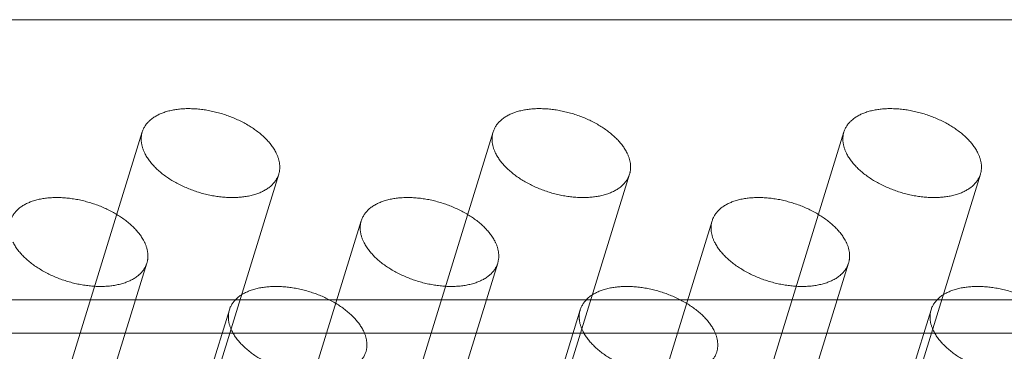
# Model space of a CAD drawing. Header units: millimetres. Extents: x 4497 to 11741, y 5958 to 12619.
# Tile 361 of 424: x 6579 to 6600, y 12360 to 12367. Entities that reach past the tile are written whole.
import ezdxf

# ---------------------------------------------------------------- set-up
doc = ezdxf.new("R2010")
doc.units = ezdxf.units.MM
doc.header["$LTSCALE"] = 0.8
doc.linetypes.add('HIDDEN', pattern=[9.525, 6.35, -3.175])
doc.layers.get('0').update_dxf_attribs({"linetype": 'CONTINUOUS', "lineweight": 0})
doc.layers.add('3', color=5, linetype='HIDDEN', lineweight=0)

msp = doc.modelspace()

# ---------------------------------------------------------------- linework, layer by layer
at = {"linetype": 'Continuous'}
for p, q in [((6476.994, 12366.758), (6628.048, 12366.758)), ((6475.179, 12360.883), (6626.233, 12360.883)), ((6475.21, 12360.181), (6626.264, 12360.181))]:
    msp.add_line(p, q, dxfattribs=at)
at = {"layer": '3'}
for p, q in [((6581.935, 12364.404), (6580.119, 12358.529)), ((6589.303, 12364.404), (6587.488, 12358.529)), ((6596.672, 12364.404), (6594.856, 12358.529)), ((6584.801, 12363.518), (6582.985, 12357.643)), ((6592.169, 12363.518), (6590.354, 12357.643)), ((6599.538, 12363.518), (6597.722, 12357.643)), ((6586.534, 12362.539), (6584.718, 12356.664)), ((6593.902, 12362.539), (6592.087, 12356.664)), ((6582.032, 12361.653), (6580.216, 12355.778)), ((6589.4, 12361.653), (6587.585, 12355.778)), ((6596.769, 12361.653), (6594.953, 12355.778)), ((6583.765, 12360.674), (6581.949, 12354.799)), ((6591.133, 12360.674), (6589.318, 12354.799)), ((6598.502, 12360.674), (6596.686, 12354.799))]:
    msp.add_line(p, q, dxfattribs=at)
for points, knots in [([(6584.749, 12363.961), (6584.694, 12364.074), (6584.522, 12364.293), (6584.173, 12364.555), (6583.742, 12364.757), (6583.274, 12364.879), (6582.815, 12364.908), (6582.409, 12364.841), (6582.092, 12364.679), (6581.963, 12364.497), (6581.935, 12364.404)], [0, 0, 0, 0, 0.113912, 0.247462, 0.393862, 0.542998, 0.684156, 0.808494, 0.912079, 1, 1, 1, 1]), ([(6592.118, 12363.961), (6592.062, 12364.074), (6591.891, 12364.293), (6591.541, 12364.555), (6591.111, 12364.757), (6590.642, 12364.879), (6590.183, 12364.908), (6589.778, 12364.841), (6589.46, 12364.679), (6589.332, 12364.497), (6589.303, 12364.404)], [0, 0, 0, 0, 0.113912, 0.247462, 0.393862, 0.542998, 0.684156, 0.808494, 0.912079, 1, 1, 1, 1]), ([(6599.486, 12363.961), (6599.431, 12364.074), (6599.259, 12364.293), (6598.91, 12364.555), (6598.479, 12364.757), (6598.011, 12364.879), (6597.552, 12364.908), (6597.146, 12364.841), (6596.829, 12364.679), (6596.7, 12364.497), (6596.672, 12364.404)], [0, 0, 0, 0, 0.113912, 0.247462, 0.393862, 0.542998, 0.684156, 0.808494, 0.912079, 1, 1, 1, 1]), ([(6581.935, 12364.404), (6581.913, 12364.336), (6581.902, 12364.179), (6581.951, 12364.033), (6581.986, 12363.961)], [0, 0, 0, 0, 0.474243, 1, 1, 1, 1]), ([(6589.303, 12364.404), (6589.282, 12364.336), (6589.27, 12364.179), (6589.32, 12364.033), (6589.355, 12363.961)], [0, 0, 0, 0, 0.474243, 1, 1, 1, 1]), ([(6596.672, 12364.404), (6596.65, 12364.336), (6596.639, 12364.179), (6596.688, 12364.033), (6596.723, 12363.961)], [0, 0, 0, 0, 0.474243, 1, 1, 1, 1]), ([(6581.986, 12363.961), (6582.041, 12363.848), (6582.213, 12363.629), (6582.563, 12363.367), (6582.993, 12363.165), (6583.462, 12363.043), (6583.921, 12363.014), (6584.326, 12363.081), (6584.644, 12363.243), (6584.772, 12363.426), (6584.801, 12363.518)], [0, 0, 0, 0, 0.113912, 0.247462, 0.393862, 0.542998, 0.684156, 0.808494, 0.912079, 1, 1, 1, 1]), ([(6584.801, 12363.518), (6584.822, 12363.587), (6584.833, 12363.743), (6584.784, 12363.89), (6584.749, 12363.961)], [0, 0, 0, 0, 0.474243, 1, 1, 1, 1]), ([(6589.355, 12363.961), (6589.41, 12363.848), (6589.582, 12363.629), (6589.931, 12363.367), (6590.362, 12363.165), (6590.83, 12363.043), (6591.289, 12363.014), (6591.694, 12363.081), (6592.012, 12363.243), (6592.141, 12363.426), (6592.169, 12363.518)], [0, 0, 0, 0, 0.113912, 0.247462, 0.393862, 0.542998, 0.684156, 0.808494, 0.912079, 1, 1, 1, 1]), ([(6592.169, 12363.518), (6592.19, 12363.587), (6592.202, 12363.743), (6592.153, 12363.89), (6592.118, 12363.961)], [0, 0, 0, 0, 0.474243, 1, 1, 1, 1]), ([(6596.723, 12363.961), (6596.778, 12363.848), (6596.95, 12363.629), (6597.3, 12363.367), (6597.73, 12363.165), (6598.199, 12363.043), (6598.658, 12363.014), (6599.063, 12363.081), (6599.381, 12363.243), (6599.509, 12363.426), (6599.538, 12363.518)], [0, 0, 0, 0, 0.113912, 0.247462, 0.393862, 0.542998, 0.684156, 0.808494, 0.912079, 1, 1, 1, 1]), ([(6599.538, 12363.518), (6599.559, 12363.587), (6599.57, 12363.743), (6599.521, 12363.89), (6599.486, 12363.961)], [0, 0, 0, 0, 0.474243, 1, 1, 1, 1]), ([(6581.98, 12362.096), (6581.925, 12362.209), (6581.753, 12362.428), (6581.403, 12362.69), (6580.973, 12362.892), (6580.505, 12363.014), (6580.046, 12363.043), (6579.64, 12362.976), (6579.323, 12362.815), (6579.194, 12362.632), (6579.165, 12362.539)], [0, 0, 0, 0, 0.113912, 0.247462, 0.393862, 0.542998, 0.684156, 0.808494, 0.912079, 1, 1, 1, 1]), ([(6589.349, 12362.096), (6589.293, 12362.209), (6589.122, 12362.428), (6588.772, 12362.69), (6588.341, 12362.892), (6587.873, 12363.014), (6587.414, 12363.043), (6587.009, 12362.976), (6586.691, 12362.815), (6586.563, 12362.632), (6586.534, 12362.539)], [0, 0, 0, 0, 0.113912, 0.247462, 0.393862, 0.542998, 0.684156, 0.808494, 0.912079, 1, 1, 1, 1]), ([(6596.717, 12362.096), (6596.662, 12362.209), (6596.49, 12362.428), (6596.14, 12362.69), (6595.71, 12362.892), (6595.242, 12363.014), (6594.783, 12363.043), (6594.377, 12362.976), (6594.06, 12362.815), (6593.931, 12362.632), (6593.902, 12362.539)], [0, 0, 0, 0, 0.113912, 0.247462, 0.393862, 0.542998, 0.684156, 0.808494, 0.912079, 1, 1, 1, 1]), ([(6586.534, 12362.539), (6586.513, 12362.471), (6586.501, 12362.314), (6586.55, 12362.168), (6586.585, 12362.096)], [0, 0, 0, 0, 0.474243, 1, 1, 1, 1]), ([(6593.902, 12362.539), (6593.881, 12362.471), (6593.87, 12362.314), (6593.919, 12362.168), (6593.954, 12362.096)], [0, 0, 0, 0, 0.474243, 1, 1, 1, 1]), ([(6579.217, 12362.096), (6579.272, 12361.984), (6579.444, 12361.764), (6579.794, 12361.503), (6580.224, 12361.3), (6580.692, 12361.179), (6581.152, 12361.149), (6581.557, 12361.217), (6581.874, 12361.378), (6582.003, 12361.561), (6582.032, 12361.653)], [0, 0, 0, 0, 0.113912, 0.247462, 0.393862, 0.542998, 0.684156, 0.808494, 0.912079, 1, 1, 1, 1]), ([(6582.032, 12361.653), (6582.053, 12361.722), (6582.064, 12361.878), (6582.015, 12362.025), (6581.98, 12362.096)], [0, 0, 0, 0, 0.474243, 1, 1, 1, 1]), ([(6586.585, 12362.096), (6586.641, 12361.984), (6586.812, 12361.764), (6587.162, 12361.503), (6587.593, 12361.3), (6588.061, 12361.179), (6588.52, 12361.149), (6588.925, 12361.217), (6589.243, 12361.378), (6589.372, 12361.561), (6589.4, 12361.653)], [0, 0, 0, 0, 0.113912, 0.247462, 0.393862, 0.542998, 0.684156, 0.808494, 0.912079, 1, 1, 1, 1]), ([(6589.4, 12361.653), (6589.421, 12361.722), (6589.433, 12361.878), (6589.384, 12362.025), (6589.349, 12362.096)], [0, 0, 0, 0, 0.474243, 1, 1, 1, 1]), ([(6593.954, 12362.096), (6594.009, 12361.984), (6594.181, 12361.764), (6594.531, 12361.503), (6594.961, 12361.3), (6595.429, 12361.179), (6595.888, 12361.149), (6596.294, 12361.217), (6596.611, 12361.378), (6596.74, 12361.561), (6596.769, 12361.653)], [0, 0, 0, 0, 0.113912, 0.247462, 0.393862, 0.542998, 0.684156, 0.808494, 0.912079, 1, 1, 1, 1]), ([(6596.769, 12361.653), (6596.79, 12361.722), (6596.801, 12361.878), (6596.752, 12362.025), (6596.717, 12362.096)], [0, 0, 0, 0, 0.474243, 1, 1, 1, 1]), ([(6586.58, 12360.231), (6586.524, 12360.344), (6586.353, 12360.563), (6586.003, 12360.825), (6585.572, 12361.028), (6585.104, 12361.149), (6584.645, 12361.178), (6584.24, 12361.111), (6583.922, 12360.95), (6583.793, 12360.767), (6583.765, 12360.675)], [0, 0, 0, 0, 0.113912, 0.247462, 0.393862, 0.542998, 0.684156, 0.808494, 0.912079, 1, 1, 1, 1]), ([(6593.948, 12360.231), (6593.893, 12360.344), (6593.721, 12360.563), (6593.371, 12360.825), (6592.941, 12361.028), (6592.473, 12361.149), (6592.013, 12361.178), (6591.608, 12361.111), (6591.291, 12360.95), (6591.162, 12360.767), (6591.133, 12360.675)], [0, 0, 0, 0, 0.113912, 0.247462, 0.393862, 0.542998, 0.684156, 0.808494, 0.912079, 1, 1, 1, 1]), ([(6601.317, 12360.231), (6601.261, 12360.344), (6601.09, 12360.563), (6600.74, 12360.825), (6600.309, 12361.028), (6599.841, 12361.149), (6599.382, 12361.178), (6598.977, 12361.111), (6598.659, 12360.95), (6598.53, 12360.767), (6598.502, 12360.675)], [0, 0, 0, 0, 0.113912, 0.247462, 0.393862, 0.542998, 0.684156, 0.808494, 0.912079, 1, 1, 1, 1]), ([(6583.765, 12360.675), (6583.744, 12360.606), (6583.732, 12360.45), (6583.781, 12360.303), (6583.816, 12360.231)], [0, 0, 0, 0, 0.474243, 1, 1, 1, 1]), ([(6591.133, 12360.675), (6591.112, 12360.606), (6591.101, 12360.45), (6591.15, 12360.303), (6591.185, 12360.231)], [0, 0, 0, 0, 0.474243, 1, 1, 1, 1]), ([(6598.502, 12360.675), (6598.481, 12360.606), (6598.469, 12360.45), (6598.518, 12360.303), (6598.553, 12360.231)], [0, 0, 0, 0, 0.474243, 1, 1, 1, 1]), ([(6583.816, 12360.231), (6583.872, 12360.119), (6584.043, 12359.9), (6584.393, 12359.638), (6584.824, 12359.435), (6585.292, 12359.314), (6585.751, 12359.285), (6586.156, 12359.352), (6586.474, 12359.513), (6586.602, 12359.696), (6586.631, 12359.788)], [0, 0, 0, 0, 0.113912, 0.247462, 0.393862, 0.542998, 0.684156, 0.808494, 0.912079, 1, 1, 1, 1]), ([(6586.631, 12359.788), (6586.652, 12359.857), (6586.664, 12360.013), (6586.615, 12360.16), (6586.58, 12360.231)], [0, 0, 0, 0, 0.474243, 1, 1, 1, 1]), ([(6591.185, 12360.231), (6591.24, 12360.119), (6591.412, 12359.9), (6591.762, 12359.638), (6592.192, 12359.435), (6592.66, 12359.314), (6593.119, 12359.285), (6593.525, 12359.352), (6593.842, 12359.513), (6593.971, 12359.696), (6594, 12359.788)], [0, 0, 0, 0, 0.113912, 0.247462, 0.393862, 0.542998, 0.684156, 0.808494, 0.912079, 1, 1, 1, 1]), ([(6594, 12359.788), (6594.021, 12359.857), (6594.032, 12360.013), (6593.983, 12360.16), (6593.948, 12360.231)], [0, 0, 0, 0, 0.474243, 1, 1, 1, 1]), ([(6598.553, 12360.231), (6598.609, 12360.119), (6598.78, 12359.9), (6599.13, 12359.638), (6599.561, 12359.435), (6600.029, 12359.314), (6600.488, 12359.285), (6600.893, 12359.352), (6601.211, 12359.513), (6601.339, 12359.696), (6601.368, 12359.788)], [0, 0, 0, 0, 0.113912, 0.247462, 0.393862, 0.542998, 0.684156, 0.808494, 0.912079, 1, 1, 1, 1])]:
    msp.add_open_spline(points, degree=3, knots=knots, dxfattribs=at)

doc.saveas('drawing.dxf')
